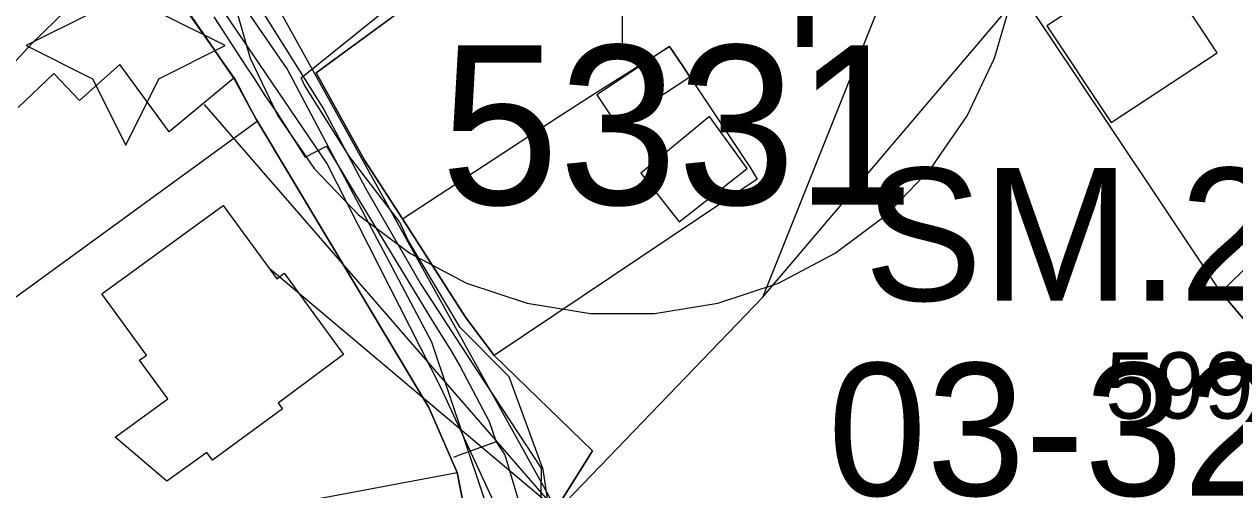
# Model space of a CAD drawing. Extents: x -690419 to -685080, y -987825 to -981190.
# Drawn here: x -687335.8 to -687244.6, y -985491.7 to -985456.6 of the extents above; entities that cross this region are included whole.
import ezdxf

# ---------------------------------------------------------------- set-up
doc = ezdxf.new("R2010")
doc.units = 0
for name, color, linetype in [('_DOPLNĚK BUDOVY', 7, 'Continuous'), ('Archeologická naleziště (S) - popis', 7, 'Continuous'), ('Architektonicky cenná stavba', 7, 'Continuous'), ('BPEJ I-II ochrana', 7, 'Continuous'), ('Docházková izochrona BUS (S)', 7, 'Continuous'), ('Elektro VN 35 podzemni (S)', 7, 'Continuous'), ('Elektro VN trafostanice (S)', 7, 'Continuous'), ('Elektro VN trafostanice (S) - popis', 7, 'Continuous'), ('Implicitní', 7, 'Continuous'), ('Kanalizace stoka bez rozlišení (S)', 7, 'Continuous'), ('OP elektro VN (S)', 7, 'Continuous'), ('Památková zóna městská (S)', 7, 'Continuous'), ('Plochy smíšené obytné městské SM (S)', 7, 'Continuous'), ('Plochy veřejná prostranství všeobecná PU (S)', 7, 'Continuous'), ('Plynovod STL (S)', 7, 'Continuous'), ('Regulacni bloky_ID', 7, 'Continuous'), ('Regulační bloky STABILIZOVANÉ (S)', 7, 'Continuous'), ('Regulační kódy STABILIZOVANÉ (S)', 7, 'Continuous'), ('Spoje - komunikační vedení bez rozlišení provozovanál (S)', 7, 'Continuous'), ('VKP registrovaný popis (S)', 7, 'Continuous'), ('Vodovodní řady (S)', 7, 'Continuous')]:
    doc.layers.add(name, color=color, linetype=linetype)

# ---------------------------------------------------------------- blocks, each defined once
blk = doc.blocks.new('_TRAFO S')
at = {"layer": 'Implicitní'}
for p, q in [((0, 0), (0, -3)), ((-10, -10), (-7, -10)), ((10, -10), (7, -10)), ((0, -20), (0, -17))]:
    blk.add_line(p, q, dxfattribs=at)
for start, end in [(0, 180), (180, 0)]:
    blk.add_arc((0, -10), 7, start, end, dxfattribs=at)

msp = doc.modelspace()

# ---------------------------------------------------------------- linework, layer by layer
at = {"layer": '_DOPLNĚK BUDOVY'}
for p, q in [((-687250.73, -985451.47), (-687258.74, -985456.77)), ((-687245.91, -985458.79), (-687250.73, -985451.47)), ((-687258.74, -985456.77), (-687253.88, -985464.05)), ((-687287.17, -985458.31), (-687292.66, -985461.95)), ((-687286.15, -985459.82), (-687287.17, -985458.31)), ((-687253.88, -985464.05), (-687245.91, -985458.79)), ((-687285.64, -985460.6), (-687286.15, -985459.82)), ((-687291.15, -985464.23), (-687285.64, -985460.6)), ((-687292.66, -985461.95), (-687291.15, -985464.23)), ((-687284.152, -985463.605), (-687289.342, -985467.865)), ((-687281.332, -985467.505), (-687284.152, -985463.605)), ((-687286.442, -985471.535), (-687281.332, -985467.505)), ((-687289.342, -985467.865), (-687286.442, -985471.535)), ((-687242.35, -985473.65), (-687245.63, -985476.84)), ((-687245.63, -985476.84), (-687242.55, -985480.45))]:
    msp.add_line(p, q, dxfattribs=at)
at = {"layer": 'Architektonicky cenná stavba'}
msp.add_lwpolyline([(-687328.155, -985450.749), (-687330.655, -985455.749), (-687335.655, -985458.249), (-687330.655, -985460.749), (-687328.155, -985465.749), (-687325.655, -985460.749), (-687320.655, -985458.249), (-687325.655, -985455.749)], close=True, dxfattribs=at)
at = {"layer": 'BPEJ I-II ochrana'}
for p, q in [((-687295.16, -985446.6), (-687313.8, -985460.3)), ((-687254.08, -985464.19), (-687261.06, -985453.74)), ((-687335.18, -985458.05), (-687332.59, -985455.52)), ((-687338.03, -985461.09), (-687335.18, -985458.05)), ((-687292.78, -985461.83), (-687287.17, -985458.31)), ((-687287.17, -985458.31), (-687286.15, -985459.82)), ((-687328.61, -985459.67), (-687331.64, -985462.39)), ((-687324.88, -985464.75), (-687328.61, -985459.67)), ((-687286.15, -985459.82), (-687285.64, -985460.6)), ((-687333.59, -985460.35), (-687336.28, -985462.92)), ((-687331.64, -985462.39), (-687333.59, -985460.35)), ((-687320.02, -985460.7), (-687324.88, -985464.75)), ((-687318.33, -985463.8), (-687320.02, -985460.7)), ((-687313.8, -985460.3), (-687310.17, -985466.89)), ((-687285.64, -985460.6), (-687281.11, -985467.43)), ((-687295.68, -985463.7), (-687292.78, -985461.83)), ((-687305.32, -985485.54), (-687318.33, -985463.8)), ((-687307.29, -985471.32), (-687295.68, -985463.7)), ((-687245.63, -985476.84), (-687254.08, -985464.19)), ((-687310.17, -985466.89), (-687307.29, -985471.32)), ((-687281.11, -985467.43), (-687280.58, -985468.32)), ((-687280.58, -985468.32), (-687300.39, -985481.62)), ((-687329.97, -985476.97), (-687320.81, -985470.3)), ((-687320.81, -985470.3), (-687316.78, -985475.83)), ((-687316.78, -985475.83), (-687316.22, -985475.42)), ((-687316.22, -985475.42), (-687311.75, -985481.53)), ((-687326.6, -985481.59), (-687329.97, -985476.97)), ((-687242.55, -985480.45), (-687245.63, -985476.84)), ((-687327.12, -985481.97), (-687326.6, -985481.59)), ((-687324.99, -985484.89), (-687327.12, -985481.97)), ((-687311.75, -985481.53), (-687316.67, -985485.2)), ((-687300.39, -985481.62), (-687292.97, -985488.8)), ((-687328.96, -985487.78), (-687324.99, -985484.89)), ((-687316.34, -985485.65), (-687321.63, -985489.52)), ((-687316.67, -985485.2), (-687316.34, -985485.65)), ((-687303.17, -985490.44), (-687305.32, -985485.54)), ((-687325.06, -985491.09), (-687328.96, -985487.78)), ((-687322.06, -985488.93), (-687325.06, -985491.09)), ((-687321.63, -985489.52), (-687322.06, -985488.93)), ((-687292.97, -985488.8), (-687295.59, -985492.97)), ((-687309.47, -985491.62), (-687303.17, -985490.44)), ((-687316.69, -985492.97), (-687309.47, -985491.62))]:
    msp.add_line(p, q, dxfattribs=at)
at = {"layer": 'Docházková izochrona BUS (S)'}
msp.add_arc((-687330.82, -985198.99), 400, 36.90641, 302.12987, dxfattribs=at)
at = {"layer": 'Elektro VN 35 podzemni (S)'}
msp.add_lwpolyline([(-687295.072, -985501.869), (-687295.219, -985500.618), (-687296.101, -985494.292), (-687296.69, -985490.202), (-687299.263, -985483.214), (-687302.945, -985479.502), (-687306.909, -985472.908), (-687307.503, -985471.556), (-687311.323, -985466.588), (-687314.684, -985461.238), (-687314.937, -985460.676), (-687308.267, -985455.312), (-687297.573, -985447.287), (-687293.816, -985443.753), (-687293.081, -985444.652), (-687290.903, -985448.857), (-687290.555, -985448.857), (-687290.555, -985448.682)], dxfattribs=at)
at = {"layer": 'Kanalizace stoka bez rozlišení (S)'}
msp.add_lwpolyline([(-687312.72, -985625.76), (-687322.108, -985613.67), (-687328.432, -985587.585), (-687327.903, -985582.269), (-687324.237, -985570.856), (-687320.34, -985560.81), (-687314.084, -985544.772), (-687311.641, -985538.509), (-687296.209, -985507.122), (-687305.091, -985480.61), (-687316, -985460), (-687327, -985444), (-687330, -985440), (-687368.78, -985387.7)], dxfattribs=at)
at = {"layer": 'OP elektro VN (S)'}
msp.add_lwpolyline([(-687320.118, -985454.552), (-687318.775, -985459.19), (-687316.706, -985463.552), (-687313.963, -985467.525), (-687310.618, -985471.007), (-687306.759, -985473.907), (-687302.484, -985476.151), (-687297.904, -985477.68), (-687293.139, -985478.454), (-687288.311, -985478.454), (-687283.545, -985477.68), (-687278.966, -985476.151), (-687274.691, -985473.907), (-687270.831, -985471.007), (-687267.487, -985467.525), (-687264.744, -985463.552), (-687262.674, -985459.19), (-687261.331, -985454.552)], dxfattribs=at)
at = {"layer": 'Památková zóna městská (S)'}
msp.add_lwpolyline([(-687364.042, -985393.584), (-687359.512, -985397.931), (-687360.192, -985403.503), (-687351.132, -985414.329), (-687346.06, -985422.074), (-687343.931, -985426.242), (-687335.188, -985438.245), (-687326.898, -985450.928), (-687319.923, -985460.803), (-687318.248, -985463.973), (-687339.174, -985479.193), (-687337.453, -985481.911), (-687352.355, -985494.684)], dxfattribs=at)
at = {"layer": 'Plochy smíšené obytné městské SM (S)'}
for points in [[(-687408, -985456.17), (-687396.09, -985440.33), (-687394.23, -985437.85), (-687395.37, -985436.66), (-687397.6, -985433.22), (-687385.12, -985420.49), (-687381.18, -985416.46), (-687363.69, -985398.06), (-687360.28, -985403.43), (-687352.84, -985412.5), (-687351.32, -985414.36), (-687346.04, -985422.26), (-687344.04, -985426.04), (-687335.48, -985437.93), (-687327.03, -985450.79), (-687324.04, -985454.86), (-687320.02, -985460.7), (-687318.33, -985463.8), (-687305.32, -985485.54), (-687303.17, -985490.44), (-687300.77, -985502.76)], [(-687295.59, -985492.97), (-687292.97, -985488.8), (-687300.39, -985481.62), (-687302.56, -985478.72), (-687307.02, -985471.73), (-687307.29, -985471.32), (-687310.17, -985466.89), (-687313.8, -985460.3), (-687295.16, -985446.6), (-687291.08, -985442.73), (-687283.72, -985437.84), (-687267.92, -985426.95), (-687252.37, -985416.45), (-687251.19, -985415.65), (-687246.47, -985421.84), (-687245.6, -985422.92), (-687240.7, -985429.63)]]:
    msp.add_lwpolyline(points, dxfattribs=at)
at = {"layer": 'Plochy veřejná prostranství všeobecná PU (S)'}
for p, q in [((-687295.16, -985446.6), (-687313.8, -985460.3)), ((-687320.02, -985460.7), (-687324.04, -985454.86)), ((-687318.33, -985463.8), (-687320.02, -985460.7)), ((-687313.8, -985460.3), (-687310.17, -985466.89)), ((-687305.32, -985485.54), (-687318.33, -985463.8)), ((-687310.17, -985466.89), (-687307.29, -985471.32)), ((-687307.29, -985471.32), (-687307.02, -985471.73)), ((-687307.02, -985471.73), (-687302.56, -985478.72)), ((-687302.56, -985478.72), (-687300.39, -985481.62)), ((-687300.39, -985481.62), (-687292.97, -985488.8)), ((-687303.17, -985490.44), (-687305.32, -985485.54)), ((-687292.97, -985488.8), (-687295.59, -985492.97)), ((-687300.77, -985502.76), (-687303.17, -985490.44))]:
    msp.add_line(p, q, dxfattribs=at)
at = {"layer": 'Plynovod STL (S)'}
for points in [[(-687321.52, -985456.07), (-687319.12, -985459.79), (-687318.54, -985460.65), (-687317.68, -985462.02), (-687316.74, -985463.35), (-687314.64, -985466.66), (-687313.04, -985465.84), (-687310.92, -985469.36), (-687308.661, -985473.081), (-687307.29, -985475.32), (-687305.03, -985479.03), (-687304.23, -985480.31), (-687303.688, -985481.202), (-687302.99, -985482.4), (-687300.76, -985486.59), (-687300.24, -985488.12), (-687299.58, -985489.11), (-687298.36, -985493.258)], [(-687300.24, -985488.12), (-687302.95, -985489.11)], [(-687302.95, -985489.11), (-687303.46, -985489.31)]]:
    msp.add_lwpolyline(points, dxfattribs=at)
at = {"layer": 'Regulační bloky STABILIZOVANÉ (S)'}
for p, q in [((-687295.16, -985446.6), (-687313.8, -985460.3)), ((-687320.02, -985460.7), (-687324.04, -985454.86)), ((-687318.33, -985463.8), (-687320.02, -985460.7)), ((-687313.8, -985460.3), (-687310.17, -985466.89)), ((-687305.32, -985485.54), (-687318.33, -985463.8)), ((-687310.17, -985466.89), (-687307.29, -985471.32)), ((-687307.29, -985471.32), (-687307.02, -985471.73)), ((-687307.02, -985471.73), (-687302.56, -985478.72)), ((-687302.56, -985478.72), (-687300.39, -985481.62)), ((-687300.39, -985481.62), (-687292.97, -985488.8)), ((-687303.17, -985490.44), (-687305.32, -985485.54)), ((-687292.97, -985488.8), (-687295.59, -985492.97)), ((-687300.77, -985502.76), (-687303.17, -985490.44))]:
    msp.add_line(p, q, dxfattribs=at)
for points in [[(-687408, -985456.17), (-687396.09, -985440.33), (-687394.23, -985437.85), (-687395.37, -985436.66), (-687397.6, -985433.22), (-687385.12, -985420.49), (-687381.18, -985416.46), (-687363.69, -985398.06), (-687360.28, -985403.43), (-687352.84, -985412.5), (-687351.32, -985414.36), (-687346.04, -985422.26), (-687344.04, -985426.04), (-687335.48, -985437.93), (-687327.03, -985450.79), (-687324.04, -985454.86), (-687320.02, -985460.7), (-687318.33, -985463.8), (-687305.32, -985485.54), (-687303.17, -985490.44), (-687300.77, -985502.76)], [(-687295.59, -985492.97), (-687292.97, -985488.8), (-687300.39, -985481.62), (-687302.56, -985478.72), (-687307.02, -985471.73), (-687307.29, -985471.32), (-687310.17, -985466.89), (-687313.8, -985460.3), (-687295.16, -985446.6), (-687291.08, -985442.73), (-687283.72, -985437.84), (-687267.92, -985426.95), (-687252.37, -985416.45), (-687251.19, -985415.65), (-687246.47, -985421.84), (-687245.6, -985422.92), (-687240.7, -985429.63)]]:
    msp.add_lwpolyline(points, dxfattribs=at)
at = {"layer": 'Spoje - komunikační vedení bez rozlišení provozovanál (S)'}
for points in [[(-687260.555, -985428.14), (-687280.161, -985477.237)], [(-687331.71, -985434.9), (-687328.7, -985439.52), (-687323.11, -985447.62), (-687318.57, -985454.51), (-687313.24, -985463.07), (-687310.1, -985469), (-687305.92, -985476.24), (-687301.63, -985482.86), (-687296.84, -985490.11), (-687296.91, -985493.89)], [(-687280.161, -985477.237), (-687247.384, -985438.6)], [(-687295.64, -985493.34), (-687318.376, -985452.281)], [(-687295.64, -985493.34), (-687322.215, -985462.685)], [(-687295.64, -985493.34), (-687317.265, -985475.109)], [(-687280.161, -985477.237), (-687295.64, -985493.34)]]:
    msp.add_lwpolyline(points, dxfattribs=at)
at = {"layer": 'Vodovodní řady (S)'}
msp.add_lwpolyline([(-687294.552, -985505.335), (-687304.378, -985484.081), (-687313.017, -985467.108), (-687328, -985445), (-687331.281, -985439.947), (-687333.479, -985436.562), (-687342.726, -985421.598)], dxfattribs=at)

# ---------------------------------------------------------------- block references
at = {"layer": 'Elektro VN trafostanice (S)', "xscale": 1.021991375, "yscale": 1.021991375}
msp.add_blockref('_TRAFO S', (-687290.725, -985438.332), dxfattribs=at)

# ---------------------------------------------------------------- texts
at = {"layer": 'Archeologická naleziště (S) - popis'}
msp.add_text('03-32-07/3', height=10, dxfattribs=at).set_placement((-687275.243, -985492.188))
at = {"layer": 'Elektro VN trafostanice (S) - popis'}
msp.add_text('5331', height=12, dxfattribs=at).set_placement((-687304.441, -985470.236))
at = {"layer": 'Regulacni bloky_ID'}
msp.add_text('599', height=5, dxfattribs=at).set_placement((-687254.319, -985486.38))
at = {"layer": 'Regulační kódy STABILIZOVANÉ (S)'}
msp.add_text('SM.2.40.30', height=10, dxfattribs=at).set_placement((-687272.514, -985477.482))
at = {"layer": 'VKP registrovaný popis (S)'}
msp.add_text('lípa', height=10, dxfattribs=at).set_placement((-687285.141, -985455.326))

doc.saveas('drawing.dxf')
